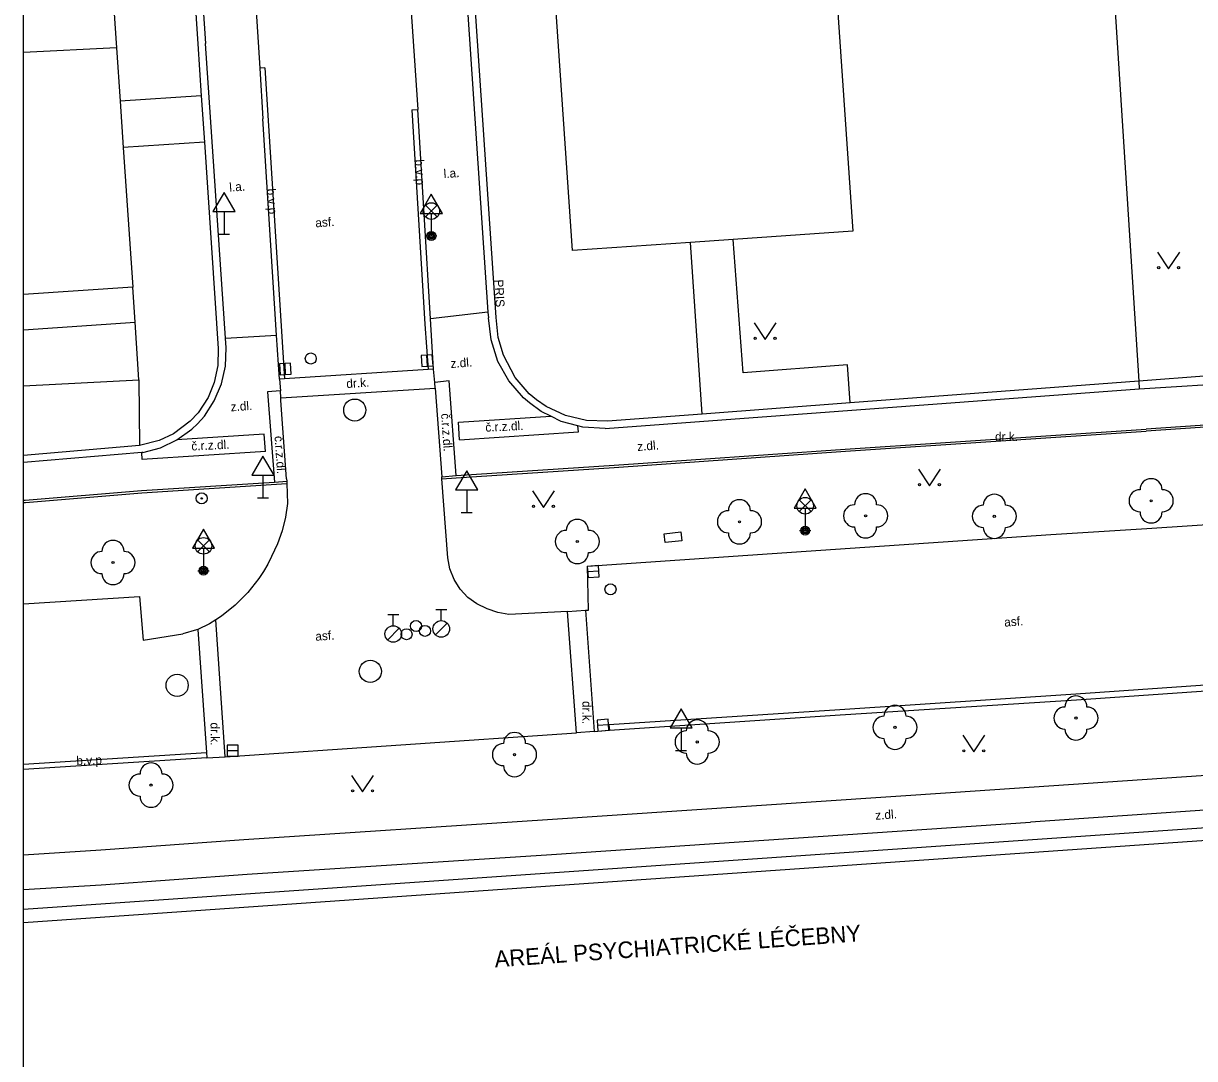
# Model space of a CAD drawing. Extents: x -596024 to -594475, y -1163820 to -1161957.
# Drawn here: x -596024.4 to -595971.5, y -1162123.2 to -1162076.4 of the extents above; entities that cross this region are included whole.
import ezdxf

# ---------------------------------------------------------------- set-up
doc = ezdxf.new("R2010")
doc.units = 0
for name, color, linetype in [('Level 10', 7, 'Continuous'), ('Level 11', 7, 'Continuous'), ('Level 22', 7, 'Continuous'), ('Level 24', 7, 'Continuous'), ('Level 25', 7, 'Continuous'), ('Level 27', 7, 'Continuous'), ('Level 28', 7, 'Continuous'), ('Level 31', 7, 'Continuous'), ('Level 33', 7, 'Continuous'), ('Level 34', 7, 'Continuous'), ('Level 36', 7, 'Continuous'), ('Level 40', 7, 'Continuous'), ('Level 41', 7, 'Continuous'), ('Level 5', 7, 'Continuous'), ('Level 7', 7, 'Continuous'), ('Vrstva 63', 7, 'Continuous')]:
    doc.layers.add(name, color=color, linetype=linetype)

msp = doc.modelspace()

# ---------------------------------------------------------------- linework, layer by layer
at = {"layer": 'Level 10'}
for p, q in [((-596024.42, -1162102.651), (-596019.17, -1162102.31)), ((-596016.13, -1162109.61), (-596024.42, -1162110.133))]:
    msp.add_line(p, q, dxfattribs=at)
for points in [[(-596021.533, -1161956.88), (-596019.52, -1161988.41), (-596013.74, -1162078.43)], [(-596014.537, -1161956.88), (-596012.03, -1161996.13), (-596010.74, -1162019.65), (-596006.59, -1162080.3)], [(-596013.74, -1162078.43), (-596013.6, -1162080.72)], [(-596012.85, -1162092.49), (-596012.98, -1162090.51), (-596013.6, -1162080.72)], [(-596006.02, -1162089.76), (-596006.59, -1162080.3)], [(-596005.88, -1162092.04), (-596006.02, -1162089.76)], [(-596005.8, -1162092.9), (-596005.82, -1162092.64), (-596005.88, -1162092.04)], [(-596012.85, -1162092.49), (-596012.8, -1162093.02)], [(-596005.8, -1162092.9), (-596005.51, -1162096.9)], [(-596012.79, -1162093.46), (-596012.79, -1162093.33), (-596012.8, -1162093.02)], [(-596012.52, -1162096.99), (-596012.79, -1162093.46)], [(-596012.52, -1162096.99), (-596012.51, -1162097.11), (-596012.51, -1162097.21), (-596012.48, -1162098.11)], [(-596005.24, -1162100.57), (-596005.5, -1162097), (-596005.51, -1162096.9)], [(-596012.48, -1162098.11), (-596012.57, -1162098.73), (-596012.72, -1162099.35), (-596012.93, -1162099.94), (-596013.2, -1162100.51)], [(-595973.64, -1162099.24), (-595962.94, -1162098.53)], [(-595977.97, -1162099.52), (-595973.64, -1162099.24)], [(-595989.03, -1162100.27), (-595977.97, -1162099.52)], [(-595998.92, -1162100.94), (-595989.03, -1162100.27)], [(-596013.2, -1162100.51), (-596013.37, -1162100.85), (-596013.57, -1162101.18), (-596013.78, -1162101.5)], [(-596004.33, -1162102.36), (-596004.68, -1162101.98), (-596004.95, -1162101.55), (-596005.14, -1162101.07), (-596005.24, -1162100.57)], [(-595998.87, -1162102.93), (-595998.92, -1162100.94)], [(-596013.78, -1162101.5), (-596014.28, -1162102.13), (-596014.85, -1162102.7), (-596015.47, -1162103.21)], [(-596019.17, -1162102.31), (-596019.01, -1162104.29)], [(-596002.48, -1162103.13), (-596002.98, -1162103.04), (-596003.46, -1162102.88), (-596003.92, -1162102.65), (-596004.33, -1162102.36)], [(-595999.82, -1162103), (-595999.01, -1162102.94), (-595998.87, -1162102.93)], [(-596015.47, -1162103.21), (-596015.72, -1162103.37), (-596016.01, -1162103.55), (-596016.53, -1162103.8), (-596016.6, -1162103.82), (-596017.21, -1162104.01)], [(-595999.82, -1162103), (-596002.48, -1162103.13)], [(-596019.01, -1162104.29), (-596017.21, -1162104.01)], [(-595976.82, -1162106.98), (-595965.76, -1162106.22)], [(-595987.5, -1162107.67), (-595976.82, -1162106.98)], [(-595997.93, -1162108.35), (-595987.5, -1162107.67)], [(-596015.3, -1162109.56), (-595999.42, -1162108.47)], [(-595998.62, -1162108.41), (-595999.42, -1162108.47)], [(-595998.62, -1162108.41), (-595997.93, -1162108.35)], [(-596016.13, -1162109.61), (-596015.3, -1162109.56)]]:
    msp.add_lwpolyline(points, dxfattribs=at)
at = {"layer": 'Level 11'}
for p, q in [((-596024.42, -1162090.257), (-596019.37, -1162089.92)), ((-596024.42, -1162092.79), (-596019.2, -1162092.53)), ((-596024.42, -1162097.966), (-596024.34, -1162097.96)), ((-596024.42, -1162098.066), (-596024.33, -1162098.06)), ((-596024.42, -1162109.891), (-596016.15, -1162109.37)), ((-596020.92, -1162113.78), (-596024.42, -1162114.006)), ((-596024.42, -1162115.564), (-596020.9, -1162115.34))]:
    msp.add_line(p, q, dxfattribs=at)
for points in [[(-595975.15, -1162074.45), (-595974, -1162092.58)], [(-596013.5, -1162078.42), (-596013.74, -1162078.43)], [(-596013.5, -1162078.42), (-596012.62, -1162092.48)], [(-596016.38, -1162079.68), (-596020.05, -1162079.93)], [(-596006.86, -1162080.32), (-596006.59, -1162080.3)], [(-596006.86, -1162080.32), (-596006.34, -1162089.02)], [(-596016.24, -1162081.78), (-596019.91, -1162082.03)], [(-595993.73, -1162094.07), (-595994.26, -1162086.31)], [(-595987.04, -1162093.56), (-595987.17, -1162091.85), (-595991.89, -1162092.21), (-595992.34, -1162086.18)], [(-596019.37, -1162089.92), (-596019.48, -1162088.34)], [(-596006.34, -1162089.02), (-596006.27, -1162090)], [(-596003.42, -1162089.46), (-596006.02, -1162089.76)], [(-596019.2, -1162092.53), (-596019.37, -1162089.92)], [(-596006.27, -1162090), (-596006.12, -1162092.06)], [(-596015.29, -1162090.64), (-596012.98, -1162090.51)], [(-596005.88, -1162092.04), (-596006.12, -1162092.06), (-596012.62, -1162092.48), (-596012.85, -1162092.49)], [(-596019.2, -1162092.53), (-596019.18, -1162095.49)], [(-596012.79, -1162093.33), (-596005.8, -1162092.9)], [(-596005.18, -1162092.57), (-596005.82, -1162092.64)], [(-596004.86, -1162096.85), (-596005.18, -1162092.57)], [(-595974, -1162092.58), (-595973.98, -1162092.93)], [(-596012.8, -1162093.02), (-596013.39, -1162093.07)], [(-596013.39, -1162093.07), (-596013.07, -1162097.15)], [(-596004.75, -1162094.43), (-596000.58, -1162094.16)], [(-596004.7, -1162095.23), (-596004.75, -1162094.43)], [(-595963.24, -1162094.04), (-595973.67, -1162094.75)], [(-595963.23, -1162094.14), (-595973.66, -1162094.85)], [(-596013.53, -1162094.98), (-596017.48, -1162095.24)], [(-596013.48, -1162095.76), (-596013.53, -1162094.98)], [(-596004.7, -1162095.23), (-595999.33, -1162094.88)], [(-595999.33, -1162094.88), (-595999.36, -1162094.6)], [(-595987.27, -1162095.65), (-595973.67, -1162094.75)], [(-595987.26, -1162095.75), (-595973.66, -1162094.85)], [(-596019.05, -1162096.13), (-596019.06, -1162095.8)], [(-596013.48, -1162095.76), (-596019.05, -1162096.13)], [(-595997.72, -1162096.38), (-595987.27, -1162095.65)], [(-595997.71, -1162096.48), (-595987.26, -1162095.75)], [(-596004.86, -1162096.85), (-595997.72, -1162096.38)], [(-596004.85, -1162096.95), (-595997.71, -1162096.48)], [(-596019.08, -1162097.53), (-596013.07, -1162097.15), (-596012.51, -1162097.11)], [(-596005.51, -1162096.9), (-596004.86, -1162096.85)], [(-596005.5, -1162097), (-596004.85, -1162096.95)], [(-596024.34, -1162097.96), (-596019.08, -1162097.53)], [(-596024.33, -1162098.06), (-596019.07, -1162097.63)], [(-596019.07, -1162097.63), (-596012.51, -1162097.21)], [(-595999.01, -1162102.94), (-595998.62, -1162108.41)], [(-596015.3, -1162109.56), (-596015.72, -1162103.37)], [(-595999.42, -1162108.47), (-595999.82, -1162103)], [(-596016.53, -1162103.8), (-596016.15, -1162109.37)], [(-595965.78, -1162105.96), (-595976.84, -1162106.73)], [(-595976.84, -1162106.73), (-595987.52, -1162107.44)], [(-595987.52, -1162107.44), (-595997.95, -1162108.12)], [(-595997.95, -1162108.12), (-595997.93, -1162108.35)], [(-596016.15, -1162109.37), (-596016.13, -1162109.61)], [(-595957.4, -1162109.48), (-595982.28, -1162111.17)], [(-595982.28, -1162111.17), (-596000.73, -1162112.41)], [(-595957.66, -1162111.06), (-595978.89, -1162112.51)], [(-596000.73, -1162112.41), (-596014.46, -1162113.32)], [(-596000.55, -1162113.97), (-595978.89, -1162112.51)], [(-596014.46, -1162113.32), (-596020.92, -1162113.78)], [(-596014.3, -1162114.87), (-596000.55, -1162113.97)], [(-596020.9, -1162115.34), (-596014.3, -1162114.87)]]:
    msp.add_lwpolyline(points, dxfattribs=at)
at = {"layer": 'Level 22'}
for centre in [(-595973.44, -1162097.99), (-595986.35, -1162098.67), (-595980.53, -1162098.69), (-595992.05, -1162098.94), (-595999.38, -1162099.83), (-596020.37, -1162100.78), (-595985.02, -1162108.23), (-595976.84, -1162107.81), (-595993.96, -1162108.89), (-596002.22, -1162109.46), (-596018.65, -1162110.84)]:
    msp.add_circle(centre, 0.05, dxfattribs=at)
for centre, start, end in [((-595973.44, -1162097.49), 0, 180), ((-595986.35, -1162098.17), 0, 180), ((-595980.53, -1162098.19), 0, 180), ((-595973.94, -1162097.99), 90, 270), ((-595972.94, -1162097.99), 270, 90), ((-595992.05, -1162098.44), 0, 180), ((-595986.85, -1162098.67), 90, 270), ((-595985.85, -1162098.67), 270, 90), ((-595981.03, -1162098.69), 90, 270), ((-595980.03, -1162098.69), 270, 90), ((-595992.55, -1162098.94), 90, 270), ((-595991.55, -1162098.94), 270, 90), ((-595973.44, -1162098.49), 180, 0), ((-595999.38, -1162099.33), 0, 180), ((-595986.35, -1162099.17), 180, 0), ((-595980.53, -1162099.19), 180, 0), ((-596020.37, -1162100.28), 0, 180), ((-595999.88, -1162099.83), 90, 270), ((-595998.88, -1162099.83), 270, 90), ((-595992.05, -1162099.44), 180, 0), ((-596020.87, -1162100.78), 90, 270), ((-596019.87, -1162100.78), 270, 90), ((-595999.38, -1162100.33), 180, 0), ((-596020.37, -1162101.28), 180, 0), ((-595976.84, -1162107.31), 0, 180), ((-595985.52, -1162108.23), 90, 270), ((-595985.02, -1162107.73), 0, 180), ((-595984.52, -1162108.23), 270, 90), ((-595977.34, -1162107.81), 90, 270), ((-595976.34, -1162107.81), 270, 90), ((-595993.96, -1162108.39), 0, 180), ((-596002.22, -1162108.96), 0, 180), ((-595994.46, -1162108.89), 90, 270), ((-595993.46, -1162108.89), 270, 90), ((-595985.02, -1162108.73), 180, 0), ((-595976.84, -1162108.31), 180, 0), ((-596002.72, -1162109.46), 90, 270), ((-596001.72, -1162109.46), 270, 90), ((-596018.65, -1162110.34), 0, 180), ((-595993.96, -1162109.39), 180, 0), ((-596019.15, -1162110.84), 90, 270), ((-596018.15, -1162110.84), 270, 90), ((-596002.22, -1162109.96), 180, 0), ((-596018.65, -1162111.34), 180, 0)]:
    msp.add_arc(centre, 0.5, start, end, dxfattribs=at)
at = {"layer": 'Level 24'}
for points in [[(-595995.45, -1162099.48), (-595994.7, -1162099.4)], [(-595995.41, -1162099.88), (-595995.45, -1162099.48)], [(-595994.66, -1162099.8), (-595995.41, -1162099.88)], [(-595994.7, -1162099.4), (-595994.66, -1162099.8)]]:
    msp.add_lwpolyline(points, dxfattribs=at)
at = {"layer": 'Level 25'}
for radius in [0.25, 0.0303]:
    msp.add_circle((-596016.36, -1162097.88), radius, dxfattribs=at)
at = {"layer": 'Level 27'}
for p, q in [((-596012.567, -1162092.28), (-596012.593, -1162091.78)), ((-596006.153, -1162091.909), (-596006.187, -1162091.411)), ((-595998.411, -1162101.172), (-595998.909, -1162101.208)), ((-595997.971, -1162108.111), (-595998.469, -1162108.149)), ((-596015.21, -1162109.281), (-596014.71, -1162109.279))]:
    msp.add_line(p, q, dxfattribs=at)
for points in [[(-596012.317, -1162092.266), (-596012.344, -1162091.767), (-596012.843, -1162091.794), (-596012.816, -1162092.293)], [(-596005.904, -1162091.893), (-596005.937, -1162091.394), (-596006.436, -1162091.427), (-596006.403, -1162091.926)], [(-595998.429, -1162100.922), (-595998.928, -1162100.959), (-595998.891, -1162101.458), (-595998.392, -1162101.421)], [(-595997.99, -1162107.862), (-595998.488, -1162107.9), (-595998.45, -1162108.398), (-595997.952, -1162108.36)], [(-596015.209, -1162109.531), (-596014.709, -1162109.529), (-596014.711, -1162109.029), (-596015.211, -1162109.031)]]:
    msp.add_lwpolyline(points, close=True, dxfattribs=at)
for centre in [(-596009.44, -1162093.89), (-596008.74, -1162105.7), (-596017.47, -1162106.33)]:
    msp.add_circle(centre, 0.5, dxfattribs=at)
at = {"layer": 'Level 28'}
for p, q in [((-596005.78, -1162102.905), (-596005.28, -1162102.905)), ((-596005.53, -1162103.405), (-596005.53, -1162102.905)), ((-596007.95, -1162103.135), (-596007.45, -1162103.135)), ((-596007.7, -1162103.635), (-596007.7, -1162103.135)), ((-596007.958, -1162104.282), (-596007.428, -1162103.752)), ((-596005.788, -1162104.052), (-596005.258, -1162103.522))]:
    msp.add_line(p, q, dxfattribs=at)
for centre, radius in [((-596011.43, -1162091.56), 0.25), ((-596006.67, -1162103.65), 0.25), ((-596005.53, -1162103.78), 0.375), ((-596007.7, -1162104.01), 0.375), ((-596007.1, -1162104.02), 0.25), ((-596006.27, -1162103.87), 0.25)]:
    msp.add_circle(centre, radius, dxfattribs=at)
at = {"layer": 'Level 31'}
msp.add_circle((-595997.88, -1162101.99), 0.25, dxfattribs=at)
at = {"layer": 'Level 33'}
for p, q in [((-596006.245, -1162085.16), (-596005.715, -1162084.63)), ((-596006.245, -1162084.63), (-596005.715, -1162085.16)), ((-596005.98, -1162085.27), (-596005.98, -1162086.02)), ((-595989.345, -1162098.48), (-595988.815, -1162097.95)), ((-595989.345, -1162097.95), (-595988.815, -1162098.48)), ((-595989.08, -1162098.59), (-595989.08, -1162099.34)), ((-596016.545, -1162100.29), (-596016.015, -1162099.76)), ((-596016.545, -1162099.76), (-596016.015, -1162100.29)), ((-596016.28, -1162100.4), (-596016.28, -1162101.15))]:
    msp.add_line(p, q, dxfattribs=at)
for centre, radius in [((-596005.98, -1162084.895), 0.375), ((-596005.98, -1162086.02), 0.2), ((-596005.98, -1162086.02), 0.145), ((-596005.98, -1162086.02), 0.0876), ((-595989.08, -1162098.215), 0.375), ((-595989.08, -1162099.34), 0.2), ((-595989.08, -1162099.34), 0.145), ((-595989.08, -1162099.34), 0.0876), ((-596016.28, -1162100.025), 0.375), ((-596016.28, -1162101.15), 0.2), ((-596016.28, -1162101.15), 0.145), ((-596016.28, -1162101.15), 0.0876)]:
    msp.add_circle(centre, radius, dxfattribs=at)
at = {"layer": 'Level 34'}
for p, q in [((-596015.35, -1162084.922), (-596015.35, -1162085.94)), ((-596005.98, -1162085.002), (-596005.98, -1162086.02)), ((-596015.6, -1162085.94), (-596015.1, -1162085.94)), ((-596006.23, -1162086.02), (-596005.73, -1162086.02)), ((-596013.59, -1162096.832), (-596013.59, -1162097.85)), ((-596004.38, -1162097.502), (-596004.38, -1162098.52)), ((-596013.84, -1162097.85), (-596013.34, -1162097.85)), ((-596004.63, -1162098.52), (-596004.13, -1162098.52)), ((-595989.08, -1162098.322), (-595989.08, -1162099.34)), ((-595989.33, -1162099.34), (-595988.83, -1162099.34)), ((-596016.28, -1162100.132), (-596016.28, -1162101.15)), ((-596016.53, -1162101.15), (-596016.03, -1162101.15)), ((-595994.69, -1162108.252), (-595994.69, -1162109.27)), ((-595994.94, -1162109.27), (-595994.44, -1162109.27))]:
    msp.add_line(p, q, dxfattribs=at)
for points in [[(-596015.85, -1162084.922), (-596014.85, -1162084.922), (-596015.35, -1162084.056)], [(-596006.48, -1162085.002), (-596005.48, -1162085.002), (-596005.98, -1162084.136)], [(-596014.09, -1162096.832), (-596013.09, -1162096.832), (-596013.59, -1162095.966)], [(-596004.88, -1162097.502), (-596003.88, -1162097.502), (-596004.38, -1162096.636)], [(-595989.58, -1162098.322), (-595988.58, -1162098.322), (-595989.08, -1162097.456)], [(-596016.78, -1162100.132), (-596015.78, -1162100.132), (-596016.28, -1162099.266)], [(-595995.19, -1162108.252), (-595994.19, -1162108.252), (-595994.69, -1162107.386)]]:
    msp.add_lwpolyline(points, close=True, dxfattribs=at)
at = {"layer": 'Level 36'}
for points in [[(-595973.15, -1162086.75), (-595972.65, -1162087.5), (-595972.15, -1162086.75)], [(-595991.39, -1162089.95), (-595990.89, -1162090.7), (-595990.39, -1162089.95)], [(-595983.96, -1162096.56), (-595983.46, -1162097.31), (-595982.96, -1162096.56)], [(-596001.41, -1162097.54), (-596000.91, -1162098.29), (-596000.41, -1162097.54)], [(-595981.96, -1162108.59), (-595981.46, -1162109.34), (-595980.96, -1162108.59)], [(-596009.59, -1162110.4), (-596009.09, -1162111.15), (-596008.59, -1162110.4)]]:
    msp.add_lwpolyline(points, dxfattribs=at)
for centre in [(-595973.1, -1162087.45), (-595972.201, -1162087.45), (-595991.34, -1162090.65), (-595990.441, -1162090.65), (-595983.91, -1162097.26), (-595983.011, -1162097.26), (-596001.36, -1162098.24), (-596000.461, -1162098.24), (-595981.91, -1162109.29), (-595981.011, -1162109.29), (-596009.54, -1162111.1), (-596008.641, -1162111.1)]:
    msp.add_circle(centre, 0.05, dxfattribs=at)
at = {"layer": 'Level 5'}
for p, q in [((-596020.21, -1162077.52), (-596024.42, -1162077.733)), ((-596019.48, -1162088.34), (-596024.42, -1162088.671))]:
    msp.add_line(p, q, dxfattribs=at)
for points in [[(-595989.92, -1162042.13), (-595986.93, -1162085.81)], [(-595999.6, -1162086.68), (-596002.08, -1162050.39), (-596002.28, -1162047.55), (-596002.61, -1162042.7)], [(-596021.61, -1162056.9), (-596020.97, -1162066.27), (-596020.84, -1162068.25), (-596020.21, -1162077.52)], [(-596020.21, -1162077.52), (-596020.05, -1162079.93), (-596019.91, -1162082.03), (-596019.48, -1162088.34)], [(-595986.93, -1162085.81), (-595992.34, -1162086.18), (-595994.26, -1162086.31), (-595999.6, -1162086.68)]]:
    msp.add_lwpolyline(points, dxfattribs=at)
at = {"layer": 'Level 7'}
for p, q in [((-596019.18, -1162095.49), (-596024.42, -1162095.94)), ((-596024.42, -1162116.445), (-595942.45, -1162110.8)), ((-596024.42, -1162117.055), (-595942.82, -1162111.36))]:
    msp.add_line(p, q, dxfattribs=at)
for points in [[(-596018.61, -1162046.41), (-596017.92, -1162056.71), (-596017.3, -1162066.03), (-596017.16, -1162068), (-596016.54, -1162077.34), (-596016.38, -1162079.68), (-596016.24, -1162081.78), (-596015.61, -1162091.1)], [(-596003.05, -1162089.7), (-596005.69, -1162050.64), (-596006.04, -1162050.66)], [(-596006.04, -1162050.66), (-596003.42, -1162089.46), (-596003.4, -1162089.72)], [(-596017.57, -1162056.69), (-596016.19, -1162077.32)], [(-596015.26, -1162091.08), (-596015.29, -1162090.64), (-596016.19, -1162077.32)], [(-595998.12, -1162094.72), (-595999.13, -1162094.66), (-595999.36, -1162094.6), (-596000.11, -1162094.4), (-596000.58, -1162094.16), (-596001.01, -1162093.95), (-596001.54, -1162093.57), (-596001.81, -1162093.33), (-596002.47, -1162092.57), (-596002.97, -1162091.69), (-596003.28, -1162090.72), (-596003.4, -1162089.72)], [(-595998.01, -1162094.39), (-595998.97, -1162094.36), (-595999.91, -1162094.14), (-596000.79, -1162093.73), (-596001.23, -1162093.42), (-596001.56, -1162093.15), (-596002.19, -1162092.42), (-596002.72, -1162091.41), (-596002.96, -1162090.61), (-596003.05, -1162089.7)], [(-596015.61, -1162091.1), (-596015.63, -1162091.88), (-596015.79, -1162092.64), (-596016.07, -1162093.32), (-596016.52, -1162094.01), (-596016.88, -1162094.39), (-596017.64, -1162094.96), (-596018.29, -1162095.26), (-596019.18, -1162095.49)], [(-596019.02, -1162095.8), (-596018.22, -1162095.59), (-596017.48, -1162095.24), (-596016.81, -1162094.75), (-596016.55, -1162094.51), (-596016.24, -1162094.16), (-596015.79, -1162093.47), (-596015.47, -1162092.71), (-596015.29, -1162091.9), (-596015.26, -1162091.08)], [(-595970.84, -1162092.34), (-595974, -1162092.58)], [(-595998.12, -1162094.72), (-595973.98, -1162092.93)], [(-595974, -1162092.58), (-595987.04, -1162093.56), (-595993.73, -1162094.07), (-595998.01, -1162094.39)], [(-595973.98, -1162092.93), (-595969.18, -1162092.63)], [(-596019.02, -1162095.8), (-596019.06, -1162095.8), (-596024.42, -1162096.26)]]:
    msp.add_lwpolyline(points, dxfattribs=at)
at = {"layer": 'Vrstva 63'}
msp.add_lwpolyline([(-594475.47, -1163820.23), (-596024.42, -1163820.23), (-596024.42, -1161956.88), (-594475.47, -1161956.88)], close=True, dxfattribs=at)

# ---------------------------------------------------------------- texts
at = {"layer": 'Level 40'}
for s, rotation, p in [('b.v.p', 273, (-596006.72, -1162082.57)), ('l.a.', 4.2125, (-596005.41, -1162083.41)), ('l.a.', 4.2125, (-596015.1, -1162084.02)), ('b.v.p', 274, (-596013.42, -1162083.89)), ('asf.', 4.2125, (-596011.21, -1162085.63)), ('z.dl.', 4.2125, (-596005.1, -1162091.99)), ('dr.k.', 4, (-596009.81, -1162092.9)), ('z.dl.', 4.2125, (-596015.04, -1162093.95)), ('č.r.z.dl.', 274, (-596005.54, -1162094.05)), ('č.r.z.dl.', 2.8707, (-596003.53, -1162094.87)), ('č.r.z.dl.', 2.8707, (-596016.82, -1162095.72)), ('č.r.z.dl.', 274, (-596013.07, -1162095.07)), ('z.dl.', 4.2125, (-595996.66, -1162095.74)), ('asf.', 4.2125, (-595980.07, -1162103.68)), ('asf.', 4.2125, (-596011.21, -1162104.32)), ('dr.k.', 270, (-595999.15, -1162107.04)), ('dr.k.', 270, (-596015.96, -1162108.01)), ('b.v.p', 2.3068, (-596022.02, -1162109.94)), ('z.dl.', 4.2125, (-595985.9, -1162112.41))]:
    msp.add_text(s, height=0.4, rotation=rotation, dxfattribs=at).set_placement(p)
msp.add_text('dr.k.', height=0.4, dxfattribs=at).set_placement((-595980.5, -1162095.29))
at = {"layer": 'Level 41'}
for s, height, rotation, p in [('PRIS', 0.4, 273.041, (-596003.13, -1162088)), ('AREÁL PSYCHIATRICKÉ LÉČEBNY', 0.75, 4.0901, (-596003.1, -1162119.08))]:
    msp.add_text(s, height=height, rotation=rotation, dxfattribs=at).set_placement(p)

doc.saveas('drawing.dxf')
